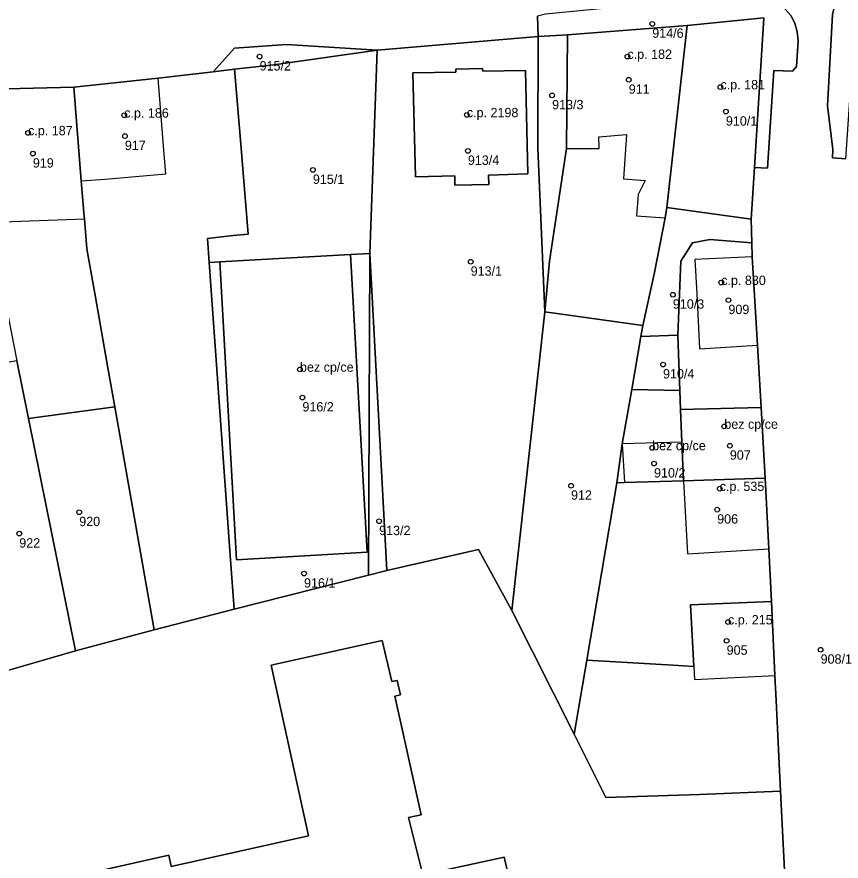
# Model space of a CAD drawing. Extents: x -878211 to -870363, y -1058464 to -1052522.
# Drawn here: x -874758.5 to -874670.5, y -1056399.5 to -1056309.4 of the extents above; entities that cross this region are included whole.
import ezdxf

# ---------------------------------------------------------------- set-up
doc = ezdxf.new("R2010")
doc.units = 0
for name, color, linetype in [('Vrstva 50', 7, 'Continuous'), ('Vrstva 51', 7, 'Continuous'), ('Vrstva 52', 7, 'Continuous')]:
    doc.layers.add(name, color=color, linetype=linetype)

msp = doc.modelspace()

# ---------------------------------------------------------------- linework, layer by layer
at = {"layer": 'Vrstva 50'}
for centre in [(-874690.7, -1056310.14994), (-874732.61, -1056313.63994), (-874693.35, -1056313.63994), (-874693.21, -1056316.11994), (-874683.42, -1056316.88994), (-874701.39, -1056317.77994), (-874710.49, -1056319.86994), (-874682.84, -1056319.51994), (-874747.06, -1056319.90994), (-874757.32, -1056321.78994), (-874746.99, -1056322.12994), (-874756.81, -1056323.99994), (-874710.38, -1056323.70994), (-874726.92, -1056325.73994), (-874710.08, -1056335.53994), (-874683.34, -1056337.76994), (-874688.5, -1056339.05994), (-874682.57, -1056339.63994), (-874689.55, -1056346.50994), (-874728.3, -1056347.02994), (-874728.04, -1056350.02994), (-874683.01, -1056353.11994), (-874690.71, -1056355.40994), (-874682.42, -1056355.17994), (-874690.51, -1056357.07994), (-874699.37, -1056359.44994), (-874683.5, -1056359.75994), (-874683.77, -1056361.99994), (-874751.86, -1056362.26994), (-874719.85, -1056363.22994), (-874758.26, -1056364.55994), (-874727.87, -1056368.82994), (-874682.61, -1056373.99994), (-874682.76, -1056375.99994), (-874672.73, -1056376.94994)]:
    msp.add_circle(centre, 0.25, dxfattribs=at)
at = {"layer": 'Vrstva 51'}
for points in [[(-874671.98, -1056318.9), (-874671.44, -1056323.57), (-874671.48, -1056324.45), (-874670.03, -1056324.55), (-874669.89, -1056322.45), (-874669.04, -1056309.97), (-874667.58, -1056308.54), (-874661.06, -1056308.27), (-874652.7, -1056307.88), (-874639.53, -1056307.88), (-874634.61, -1056308.52), (-874634.55, -1056306.42), (-874639.68, -1056306.57), (-874647.74, -1056306.28), (-874658.74, -1056306.11), (-874668.48, -1056306.3), (-874669.52, -1056306.48), (-874670.54, -1056307.09), (-874671.17, -1056307.93), (-874671.48, -1056309.14)], [(-874677.71, -1056315.12), (-874675.74, -1056315.2), (-874675.29, -1056314.7), (-874675.14, -1056311.95), (-874675.22, -1056310.99), (-874675.49, -1056310.07), (-874675.91, -1056309.25), (-874676.75, -1056308.3), (-874677.84, -1056307.55), (-874678.94, -1056307.12), (-874680.13, -1056306.95), (-874702.09, -1056309.12), (-874702.94, -1056309.32), (-874702.87, -1056311.49), (-874699.75, -1056311.33), (-874686.97, -1056310.34), (-874678.78, -1056309.49), (-874679.78, -1056325.47), (-874678.39, -1056325.55)], [(-874679.78, -1056325.47), (-874678.78, -1056309.49), (-874686.97, -1056310.34), (-874689.13, -1056329.76), (-874680.13, -1056331)], [(-874686.97, -1056310.34), (-874699.75, -1056311.33), (-874699.87, -1056323.46), (-874701.66, -1056335.49), (-874702.17, -1056340.9), (-874691.72, -1056342.35), (-874690.45, -1056336.7), (-874689.33, -1056330.85), (-874689.13, -1056329.76)], [(-874720.05, -1056312.96), (-874720.83, -1056334.67), (-874719.04, -1056368.48), (-874709.26, -1056366.25), (-874705.69, -1056372.77), (-874702.17, -1056340.9), (-874702.91, -1056323.42), (-874702.87, -1056311.49)], [(-874702.87, -1056311.49), (-874702.91, -1056323.42), (-874702.17, -1056340.9), (-874701.66, -1056335.49), (-874699.87, -1056323.46), (-874699.75, -1056311.33)], [(-874731.09, -1056314.51), (-874720.05, -1056312.96), (-874729.74, -1056312.34), (-874735.29, -1056312.76), (-874737.56, -1056315.27), (-874735.3, -1056315)], [(-874722.9, -1056334.78), (-874720.83, -1056334.67), (-874720.05, -1056312.96), (-874731.09, -1056314.51), (-874735.3, -1056315), (-874734.63, -1056322.98), (-874733.84, -1056332.58), (-874735.43, -1056332.75), (-874738.17, -1056333.05), (-874737.99, -1056335.62), (-874736.87, -1056335.55)], [(-874752.45, -1056316.91), (-874751.64, -1056326.89), (-874751.33, -1056330.7), (-874751.31, -1056330.95), (-874751.05, -1056334.17), (-874750.14, -1056339.33), (-874748.8, -1056346.87), (-874748.07, -1056351.04), (-874744.9, -1056368.99), (-874743.87, -1056374.83), (-874735.34, -1056372.63), (-874735.72, -1056367.37), (-874737.99, -1056335.62), (-874738.17, -1056333.05), (-874735.43, -1056332.75), (-874733.84, -1056332.58), (-874734.63, -1056322.98), (-874735.3, -1056315), (-874737.56, -1056315.27), (-874743.44, -1056315.96)], [(-874715.97, -1056326.47), (-874716.24, -1056315.39), (-874711.66, -1056315.29), (-874711.67, -1056314.98), (-874708.81, -1056314.9), (-874708.8, -1056315.21), (-874704.22, -1056315.12), (-874703.97, -1056326.14), (-874708.18, -1056326.3), (-874708.14, -1056327.3), (-874711.76, -1056327.38), (-874711.78, -1056326.38)], [(-874715.97, -1056326.47), (-874711.78, -1056326.38), (-874711.76, -1056327.38), (-874708.14, -1056327.3), (-874708.18, -1056326.3), (-874703.97, -1056326.14), (-874704.22, -1056315.12), (-874708.8, -1056315.21), (-874708.81, -1056314.9), (-874711.67, -1056314.98), (-874711.66, -1056315.29), (-874716.24, -1056315.39)], [(-874757.27, -1056352.27), (-874748.07, -1056351.04), (-874748.8, -1056346.87), (-874750.14, -1056339.33), (-874751.05, -1056334.17), (-874751.31, -1056330.95), (-874751.33, -1056330.7), (-874751.64, -1056326.89), (-874752.45, -1056316.91), (-874762.49, -1056317.15), (-874761.05, -1056331.33), (-874760.6, -1056335.72), (-874760.27, -1056337.19), (-874758.52, -1056346.1)], [(-874680.07, -1056333.51), (-874680.13, -1056331), (-874689.13, -1056329.76), (-874689.33, -1056330.85), (-874690.45, -1056336.7), (-874691.72, -1056342.35), (-874691.92, -1056343.53), (-874687.97, -1056343.39), (-874687.64, -1056335.48), (-874686.42, -1056333.52), (-874684.57, -1056333.18)], [(-874679.48, -1056344.46), (-874680.02, -1056335), (-874680.07, -1056333.51), (-874684.57, -1056333.18), (-874686.42, -1056333.52), (-874687.64, -1056335.48), (-874687.97, -1056343.39), (-874687.75, -1056349.27), (-874687.67, -1056351.3), (-874679.09, -1056351.11)], [(-874720.98, -1056368.98), (-874720.83, -1056334.67), (-874722.9, -1056334.78), (-874721.12, -1056366.55), (-874735.09, -1056367.36), (-874736.87, -1056335.55), (-874737.99, -1056335.62), (-874735.72, -1056367.37), (-874735.34, -1056372.63)], [(-874736.87, -1056335.55), (-874735.09, -1056367.36), (-874721.12, -1056366.55), (-874722.9, -1056334.78)], [(-874719.04, -1056368.48), (-874720.83, -1056334.67), (-874720.98, -1056368.98)], [(-874705.69, -1056372.77), (-874699.02, -1056385.96), (-874697.68, -1056378.07), (-874694.48, -1056359.13), (-874693.9, -1056354.96), (-874692.89, -1056349.16), (-874691.92, -1056343.53), (-874691.72, -1056342.35), (-874702.17, -1056340.9)], [(-874691.92, -1056343.53), (-874692.89, -1056349.16), (-874687.75, -1056349.27), (-874687.97, -1056343.39)], [(-874759.61, -1056379.22), (-874752.26, -1056377.07), (-874757.27, -1056352.27), (-874758.52, -1056346.1), (-874761.36, -1056346.61), (-874764.24, -1056346.44), (-874767.09, -1056346.97)], [(-874693.9, -1056354.96), (-874694.48, -1056359.13), (-874693.66, -1056359.1), (-874687.38, -1056358.92), (-874687.54, -1056354.78), (-874687.67, -1056351.3), (-874687.75, -1056349.27), (-874692.89, -1056349.16)], [(-874752.26, -1056377.07), (-874743.87, -1056374.83), (-874744.9, -1056368.99), (-874748.07, -1056351.04), (-874757.27, -1056352.27)], [(-874679.09, -1056351.11), (-874687.67, -1056351.3), (-874687.54, -1056354.78), (-874687.38, -1056358.92), (-874678.65, -1056358.64)], [(-874678.65, -1056358.64), (-874687.38, -1056358.92), (-874693.66, -1056359.1), (-874694.48, -1056359.13), (-874697.68, -1056378.07), (-874688.47, -1056378.61), (-874686.25, -1056378.74), (-874686.61, -1056372.15), (-874677.98, -1056371.8), (-874678.26, -1056366.18)], [(-874676.37, -1056404.7), (-874677.01, -1056392.06), (-874685.65, -1056392.4), (-874695.66, -1056392.71), (-874699.02, -1056385.96), (-874705.69, -1056372.77), (-874709.26, -1056366.25), (-874719.04, -1056368.48), (-874720.98, -1056368.98), (-874735.34, -1056372.63), (-874743.87, -1056374.83), (-874752.26, -1056377.07), (-874759.61, -1056379.22), (-874769.04, -1056401.77), (-874773.98, -1056413.47), (-874779.49, -1056427.06), (-874780.55, -1056429.67), (-874762.07, -1056437.23), (-874747.48, -1056443.08), (-874718.21, -1056454.5), (-874706.91, -1056430.53), (-874696.83, -1056406.55), (-874687.37, -1056405.45), (-874685.09, -1056405.18)], [(-874677.6, -1056379.71), (-874677.98, -1056371.8), (-874686.61, -1056372.15), (-874686.25, -1056378.74), (-874688.47, -1056378.61), (-874697.68, -1056378.07), (-874699.02, -1056385.96), (-874695.66, -1056392.71), (-874685.65, -1056392.4), (-874677.01, -1056392.06), (-874677.19, -1056388.36), (-874677.47, -1056382.38)], [(-874719.51, -1056375.96), (-874718.5, -1056380.33), (-874717.94, -1056380.22), (-874717.58, -1056381.77), (-874718.16, -1056381.9), (-874715.37, -1056394.56), (-874716.72, -1056394.87), (-874715.2, -1056400.96), (-874706.5, -1056399.08), (-874704.6, -1056407.31), (-874718, -1056410.18), (-874719.12, -1056405.28), (-874722.77, -1056406.07), (-874722.54, -1056407.16), (-874735.99, -1056410.13), (-874737.02, -1056405.23), (-874740.68, -1056406.06), (-874740.43, -1056407.2), (-874753.87, -1056410.16), (-874755.71, -1056401.89), (-874742.3, -1056398.88), (-874742.06, -1056400.08), (-874727.39, -1056396.83), (-874731.39, -1056378.61)], [(-874719.51, -1056375.96), (-874731.39, -1056378.61), (-874727.39, -1056396.83), (-874742.06, -1056400.08), (-874742.3, -1056398.88), (-874755.71, -1056401.89), (-874753.87, -1056410.16), (-874740.43, -1056407.2), (-874740.68, -1056406.06), (-874737.02, -1056405.23), (-874735.99, -1056410.13), (-874722.54, -1056407.16), (-874722.77, -1056406.07), (-874719.12, -1056405.28), (-874718, -1056410.18), (-874704.6, -1056407.31), (-874706.5, -1056399.08), (-874715.2, -1056400.96), (-874716.72, -1056394.87), (-874715.37, -1056394.56), (-874718.16, -1056381.9), (-874717.58, -1056381.77), (-874717.94, -1056380.22), (-874718.5, -1056380.33)]]:
    msp.add_lwpolyline(points, close=True, dxfattribs=at)
for points in [[(-874670.03, -1056324.55), (-874671.48, -1056324.45), (-874671.44, -1056323.57), (-874671.98, -1056318.9), (-874671.48, -1056309.14), (-874671.17, -1056307.93), (-874670.54, -1056307.09)], [(-874762.49, -1056317.15), (-874752.45, -1056316.91), (-874743.44, -1056315.96), (-874737.56, -1056315.27), (-874735.29, -1056312.76), (-874729.74, -1056312.34), (-874720.05, -1056312.96), (-874702.87, -1056311.49), (-874702.94, -1056309.32)], [(-874675.91, -1056309.25), (-874675.49, -1056310.07), (-874675.22, -1056310.99), (-874675.14, -1056311.95), (-874675.29, -1056314.7), (-874675.74, -1056315.2), (-874677.71, -1056315.12), (-874678.39, -1056325.55), (-874679.78, -1056325.47), (-874680.13, -1056331), (-874680.07, -1056333.51), (-874680.02, -1056335), (-874679.48, -1056344.46), (-874679.09, -1056351.11), (-874678.65, -1056358.64), (-874678.26, -1056366.18), (-874677.98, -1056371.8), (-874677.6, -1056379.71), (-874677.47, -1056382.38), (-874677.19, -1056388.36), (-874677.01, -1056392.06), (-874676.37, -1056404.7)]]:
    msp.add_lwpolyline(points, dxfattribs=at)
at = {"layer": 'Vrstva 52'}
for points in [[(-874689.13, -1056329.76), (-874680.13, -1056331), (-874679.78, -1056325.47), (-874678.78, -1056309.49), (-874686.97, -1056310.34)], [(-874691.44, -1056326.86), (-874692.21, -1056328.35), (-874692.37, -1056330.64), (-874689.33, -1056330.85), (-874689.13, -1056329.76), (-874686.97, -1056310.34), (-874699.75, -1056311.33), (-874699.87, -1056323.46), (-874696.36, -1056323.46), (-874696.39, -1056322.2), (-874693.45, -1056321.97), (-874693.77, -1056326.68)], [(-874715.97, -1056326.47), (-874711.78, -1056326.38), (-874711.76, -1056327.38), (-874708.14, -1056327.3), (-874708.18, -1056326.3), (-874703.97, -1056326.14), (-874704.22, -1056315.12), (-874708.8, -1056315.21), (-874708.81, -1056314.9), (-874711.67, -1056314.98), (-874711.66, -1056315.29), (-874716.24, -1056315.39)], [(-874743.44, -1056315.96), (-874752.45, -1056316.91), (-874751.64, -1056326.89), (-874749.09, -1056326.72), (-874742.61, -1056326.17), (-874742.82, -1056323.62)], [(-874762.49, -1056317.15), (-874761.05, -1056331.33), (-874751.31, -1056330.95), (-874751.33, -1056330.7), (-874751.64, -1056326.89), (-874752.45, -1056316.91)], [(-874736.87, -1056335.55), (-874735.09, -1056367.36), (-874721.12, -1056366.55), (-874722.9, -1056334.78)], [(-874680.02, -1056335), (-874686.15, -1056335.31), (-874685.96, -1056338.97), (-874685.67, -1056344.82), (-874679.48, -1056344.46)], [(-874687.67, -1056351.3), (-874687.54, -1056354.78), (-874687.38, -1056358.92), (-874678.65, -1056358.64), (-874679.09, -1056351.11)], [(-874687.54, -1056354.78), (-874693.9, -1056354.96), (-874693.66, -1056359.1), (-874687.38, -1056358.92)], [(-874687.38, -1056358.92), (-874686.93, -1056366.7), (-874678.26, -1056366.18), (-874678.65, -1056358.64)], [(-874677.6, -1056379.71), (-874677.98, -1056371.8), (-874686.61, -1056372.15), (-874686.25, -1056378.74), (-874686.19, -1056380.11)], [(-874755.71, -1056401.89), (-874753.87, -1056410.16), (-874740.43, -1056407.2), (-874740.68, -1056406.06), (-874737.02, -1056405.23), (-874735.99, -1056410.13), (-874722.54, -1056407.16), (-874722.77, -1056406.07), (-874719.12, -1056405.28), (-874718, -1056410.18), (-874704.6, -1056407.31), (-874706.5, -1056399.08), (-874715.2, -1056400.96), (-874716.72, -1056394.87), (-874715.37, -1056394.56), (-874718.16, -1056381.9), (-874717.58, -1056381.77), (-874717.94, -1056380.22), (-874718.5, -1056380.33), (-874719.51, -1056375.96), (-874731.39, -1056378.61), (-874727.39, -1056396.83), (-874742.06, -1056400.08), (-874742.3, -1056398.88)]]:
    msp.add_lwpolyline(points, close=True, dxfattribs=at)

# ---------------------------------------------------------------- texts
at = {"layer": 'Vrstva 50'}
for s, p in [('914/6', (-874690.7, -1056311.639)), ('c.p. 182', (-874693.35, -1056313.889)), ('915/2', (-874732.61, -1056315.129)), ('911', (-874693.21, -1056317.609)), ('c.p. 181', (-874683.42, -1056317.139)), ('913/3', (-874701.39, -1056319.269)), ('c.p. 186', (-874747.06, -1056320.159)), ('c.p. 2198', (-874710.49, -1056320.12)), ('910/1', (-874682.84, -1056321.009)), ('c.p. 187', (-874757.32, -1056322.04)), ('917', (-874746.99, -1056323.619)), ('919', (-874756.81, -1056325.489)), ('913/4', (-874710.38, -1056325.199)), ('915/1', (-874726.92, -1056327.229)), ('913/1', (-874710.08, -1056337.029)), ('c.p. 830', (-874683.34, -1056338.02)), ('910/3', (-874688.5, -1056340.549)), ('909', (-874682.57, -1056341.129)), ('bez cp/ce', (-874728.3, -1056347.28)), ('910/4', (-874689.55, -1056347.999)), ('916/2', (-874728.04, -1056351.519)), ('bez cp/ce', (-874683.01, -1056353.37)), ('bez cp/ce', (-874690.71, -1056355.659)), ('907', (-874682.42, -1056356.669)), ('910/2', (-874690.51, -1056358.569)), ('c.p. 535', (-874683.5, -1056360.01)), ('912', (-874699.37, -1056360.939)), ('920', (-874751.86, -1056363.759)), ('906', (-874683.77, -1056363.489)), ('913/2', (-874719.85, -1056364.719)), ('922', (-874758.26, -1056366.049)), ('916/1', (-874727.87, -1056370.319)), ('c.p. 215', (-874682.61, -1056374.25)), ('905', (-874682.76, -1056377.489)), ('908/1', (-874672.73, -1056378.439))]:
    msp.add_text(s, height=0.999996, dxfattribs=at).set_placement(p)

doc.saveas('drawing.dxf')
